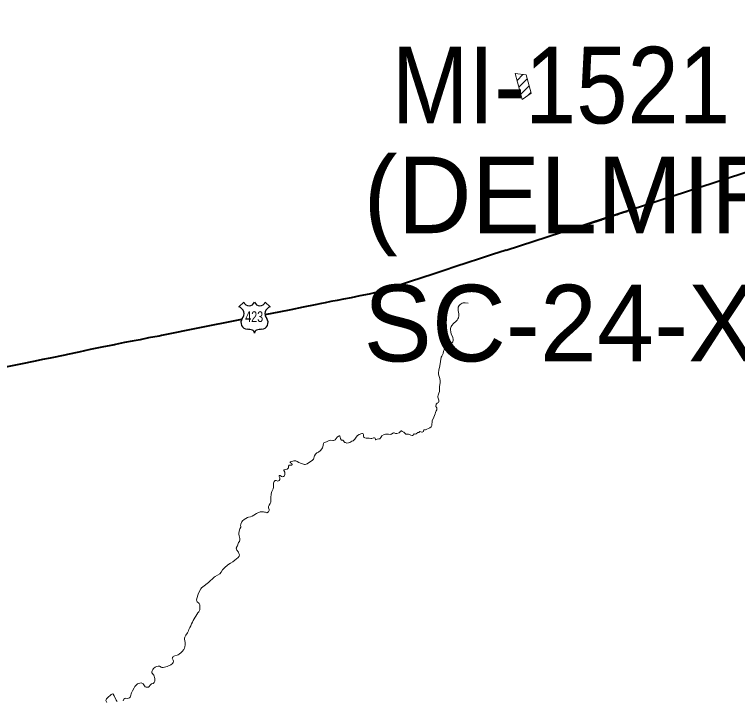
# Model space of a CAD drawing. Extents: x 553962 to 842807, y 8883888 to 9032388.
# Drawn here: x 587759 to 592477, y 8912044 to 8916524 of the extents above; entities that cross this region are included whole.
import ezdxf
from ezdxf.enums import TextEntityAlignment as Align

# ---------------------------------------------------------------- set-up
doc = ezdxf.new("R2010")
doc.units = 0
doc.header["$LTSCALE"] = 200
doc.layers.add('6', color=7, linetype='Continuous', lineweight=13)

msp = doc.modelspace()

# ---------------------------------------------------------------- linework, layer by layer
at = {"layer": '6', "lineweight": 40}
msp.add_line((590967.2, 8914985.2), (596244.3, 8916699.1), dxfattribs=at)
at = {"layer": '6'}
for p, q in [((591027.1, 8916137.6), (591027.5, 8916138)), ((591039.1, 8916093), (591077.3, 8916131.2)), ((591051.1, 8916048.4), (591105.1, 8916102.4)), ((591063, 8916003.8), (591117.1, 8916057.8)), ((591113.7, 8915997.9), (591129.1, 8916013.2))]:
    msp.add_line(p, q, dxfattribs=at)
at = {"layer": '6', "lineweight": 25}
for p, q in [((589223.6, 8914613.8), (589255.6, 8914645.8)), ((589395.4, 8914645.8), (589427.4, 8914613.8))]:
    msp.add_line(p, q, dxfattribs=at)
at = {"layer": '6'}
msp.add_lwpolyline([(591027, 8916138), (591072.7, 8915967.9), (591130, 8916009.8), (591098, 8916128.3)], close=True, dxfattribs=at)
at = {"layer": '6', "lineweight": 40}
for points in [[(591756.4, 8915237.8), (591750.2, 8915235.8), (591732.6, 8915229.7), (591719.4, 8915225.6), (591705.6, 8915220.8), (591702.1, 8915219.9), (591692, 8915216.2), (591681.8, 8915212.9), (591667.8, 8915207.9), (591654.5, 8915203.8), (591640.5, 8915198.8), (591602.5, 8915186.3)], [(591602.5, 8915186.3), (591594.7, 8915183.7), (591591, 8915182.3), (591586.6, 8915181), (591579.2, 8915178.2), (591573.2, 8915176.8), (591553.1, 8915169.9), (591550.7, 8915169.5), (591545, 8915167.4), (591538, 8915165.5), (591507.1, 8915154.8)], [(590967.2, 8914985.2), (590878.4, 8914955.6), (590794.3, 8914928.8), (590714.1, 8914902.8), (590638.7, 8914877.7), (590563.6, 8914852.3), (590490.5, 8914828.4), (590417.3, 8914804.2), (590344.2, 8914780.3), (590271, 8914756.5), (590202.2, 8914734.8), (590164.9, 8914722.1), (590133.8, 8914713.2), (590073.3, 8914697.5), (590013.2, 8914685.6), (589955.9, 8914674.1), (589907.1, 8914664.4), (589864, 8914655.5), (589824, 8914648.4), (589785.5, 8914641.2), (589761.6, 8914635.9), (589721.8, 8914628.2)], [(589721.8, 8914628.2), (589642.1, 8914611.9), (589562.3, 8914595.5), (589483.2, 8914580.8), (589404.8, 8914565.2), (589393.5, 8914562.8)], [(589240.3, 8914531.9), (589219.4, 8914527.9), (588967.4, 8914478), (588717.5, 8914427.5), (588703.5, 8914423.5), (588633.7, 8914412.4), (588579.1, 8914399.7), (588527.3, 8914390), (588477.7, 8914381.7), (588437.3, 8914372.2), (588399.5, 8914364.9)], [(588411.7, 8914367.2), (588329.2, 8914351.8), (588253.3, 8914335.7), (588178.5, 8914319.1), (588105.9, 8914304.4), (588087.3, 8914299.9)], [(587942.9, 8914269.9), (587894.7, 8914259.8), (587797.8, 8914239.6), (587700.8, 8914220), (587586.4, 8914197.2), (587471.4, 8914174.2), (587387.3, 8914155.4), (587304, 8914139.1), (587220.7, 8914122.7), (587137.7, 8914106.3), (587056.1, 8914089), (587006.5, 8914079.3)], [(588087.3, 8914299.9), (587991.2, 8914280), (587942.9, 8914269.9)]]:
    msp.add_lwpolyline(points, dxfattribs=at)
at = {"layer": '6'}
for points in [[(590719.7, 8914637.8), (590700.5, 8914641.4), (590692.4, 8914641.6), (590686.3, 8914640.6), (590679.6, 8914638.4), (590674.1, 8914635.2), (590666.8, 8914628.9), (590661.3, 8914622.9), (590655.1, 8914612.1), (590654.1, 8914608.5), (590654.6, 8914590.3), (590658.4, 8914568.6), (590659.6, 8914555.4), (590657.3, 8914543.8), (590653.3, 8914535.8), (590648.1, 8914528.2), (590640.6, 8914519.9), (590624, 8914505.1), (590613.4, 8914493.4), (590608.9, 8914486.8), (590606.1, 8914480.2), (590604.5, 8914473.6), (590604.1, 8914467.6), (590606.6, 8914449.2), (590609.6, 8914438.8), (590619.3, 8914415.3), (590622.3, 8914401.9), (590622.1, 8914393.7), (590619.3, 8914385.9), (590608.9, 8914372.7), (590607, 8914367.2), (590603.4, 8914351.2), (590600.9, 8914346.2), (590596, 8914340), (590592.5, 8914337.8), (590586.9, 8914336.8), (590573.8, 8914338.9), (590569.8, 8914339.1), (590563, 8914333.9), (590559.7, 8914324.9), (590556.6, 8914308.9), (590546.8, 8914293), (590544.1, 8914286.2), (590534.6, 8914229.5), (590528.2, 8914201.8), (590525.9, 8914184.4), (590526.1, 8914177.2), (590527.7, 8914167), (590534.2, 8914146.4), (590536.8, 8914131.2), (590536.2, 8914120.7), (590531.9, 8914093.1), (590531.7, 8914062.4), (590529.1, 8914050), (590524.3, 8914037.8), (590522.6, 8914029), (590522.8, 8914025.6), (590528.6, 8914004.9), (590528.5, 8913994.1), (590526.7, 8913990.1), (590516.3, 8913984.9), (590511.6, 8913979.9), (590507.9, 8913963.7), (590515.6, 8913954.4), (590515.6, 8913942.3)], [(590515.6, 8913942.3), (590510.8, 8913936.2), (590507.1, 8913925.3), (590504.7, 8913916.8), (590496.2, 8913895), (590485.2, 8913869.5), (590481.6, 8913839.2), (590479.2, 8913831.9), (590469.8, 8913825.4)], [(590469.8, 8913825.4), (590440.3, 8913812.5), (590430.1, 8913810.7), (590427.7, 8913807.3), (590427.2, 8913800.5), (590424.8, 8913798.1), (590420.4, 8913796.3), (590416.4, 8913796.1), (590403.4, 8913799.7), (590397.7, 8913794.2), (590390.5, 8913793), (590381.4, 8913785.2), (590376.4, 8913783.8), (590368.3, 8913784.8), (590363.2, 8913778.2), (590357.3, 8913775.1), (590354.3, 8913774.9), (590344.9, 8913776.5), (590330.4, 8913782.7), (590318.9, 8913782.3), (590312.2, 8913784.1), (590300.8, 8913796.3), (590289.1, 8913800.1), (590284, 8913804.5), (590281.8, 8913804.9), (590277.4, 8913802.2), (590274.2, 8913796.8), (590268.7, 8913792.2), (590254.1, 8913788.6), (590245.3, 8913788), (590236.7, 8913791), (590233.4, 8913791.2), (590227.8, 8913789.8), (590218.8, 8913783.3), (590214.4, 8913782.1), (590210.6, 8913781.9), (590199.8, 8913784.1), (590188.9, 8913783.9), (590180.8, 8913782.9), (590171.1, 8913780.2), (590156.7, 8913771.6), (590150.1, 8913760.8), (590142.4, 8913753.8), (590137, 8913751.8), (590125.9, 8913750.1), (590117.1, 8913746.9), (590115.3, 8913747.3), (590114, 8913749.3), (590112.2, 8913757.5), (590108.8, 8913758.9), (590102.8, 8913759.3), (590090.9, 8913755.9), (590083.7, 8913754.7), (590073.6, 8913758.1), (590053.9, 8913756.8), (590044.7, 8913758.4), (590041, 8913761), (590039.3, 8913763.4), (590037.5, 8913770.2), (590035.8, 8913782), (590034.6, 8913785.2), (590030.5, 8913787.8), (590024.8, 8913788.6), (590009, 8913781.8), (589997.3, 8913773.4), (589989.2, 8913763.7), (589979.2, 8913749.7)], [(589979.2, 8913749.7), (589979.2, 8913749.7), (589975.1, 8913745.1), (589969.6, 8913740.7), (589960.9, 8913737.1), (589948.4, 8913729.2), (589939.2, 8913725.8), (589927.6, 8913725.4), (589918.8, 8913727.8), (589915.8, 8913729.6), (589902.3, 8913743.6), (589900.3, 8913744.2), (589895.6, 8913743.2), (589893.3, 8913744.2), (589887.2, 8913753.2), (589884.3, 8913764.8), (589882.3, 8913769.8), (589880.3, 8913771.8), (589877, 8913773), (589873.1, 8913771.2), (589865.8, 8913764.5), (589850.8, 8913746.3), (589846.8, 8913743.5), (589841.7, 8913741.9), (589836, 8913741.1), (589823.9, 8913743.2), (589816.2, 8913742.8), (589808.7, 8913740.2), (589794.3, 8913732.8), (589782.7, 8913729.6), (589778.4, 8913725.8), (589776, 8913721.3), (589772.3, 8913700.5), (589769.6, 8913694.1), (589765.7, 8913687.5), (589757, 8913677.6), (589742.1, 8913666.2), (589736.6, 8913664.2), (589732.6, 8913661.8), (589723.6, 8913652.9), (589717.2, 8913642.7), (589709.6, 8913620.5), (589705.8, 8913614.7), (589702.7, 8913611.7), (589683.9, 8913599.8), (589669.4, 8913589.6), (589663.5, 8913586.8), (589656.5, 8913585.3), (589652.4, 8913585.5), (589625.6, 8913592.9), (589615.1, 8913598.1), (589604.5, 8913605.5), (589594.8, 8913609.3), (589588.7, 8913609.9), (589581.5, 8913609.2), (589568.2, 8913604.4), (589561.1, 8913602.8), (589558.6, 8913600.4), (589559.1, 8913598), (589560.4, 8913596.6), (589570, 8913590.6), (589571, 8913585.4), (589570.1, 8913582.2), (589568.5, 8913580.6), (589566.4, 8913580), (589554.3, 8913580.6), (589550.8, 8913579.8), (589548.3, 8913575.2), (589546.7, 8913562.5), (589543.5, 8913558.1), (589538.4, 8913554.9), (589524.5, 8913552.9), (589519, 8913550.7), (589517.5, 8913549.1), (589517.5, 8913546.1), (589523, 8913535.2), (589524, 8913529), (589523.7, 8913520.8), (589520.5, 8913511.4), (589515.2, 8913507.2), (589508.7, 8913505.4), (589501.8, 8913507.6), (589493.6, 8913513.4), (589489.8, 8913513.8), (589486.5, 8913512.9), (589485.4, 8913511.3), (589485.5, 8913507.3), (589489.8, 8913497.1), (589490.8, 8913490.3), (589490, 8913486.3), (589486.4, 8913479.7), (589482.6, 8913477.5), (589477, 8913476.1), (589467.2, 8913479.9), (589460.9, 8913481.3), (589457.6, 8913479.4), (589453.3, 8913475), (589450.1, 8913463.6), (589449.3, 8913437.6), (589447.7, 8913427.2), (589437.8, 8913409.9)], [(589437.8, 8913409.9), (589433.1, 8913393.5), (589433.1, 8913393.5), (589431.5, 8913367.8), (589432.1, 8913345.4), (589431.2, 8913338.2), (589428.5, 8913331.2), (589421, 8913319.9), (589417.5, 8913311.9), (589417.5, 8913302.5), (589420.9, 8913290.9), (589420.9, 8913284.3), (589416.4, 8913276.5), (589406.9, 8913269), (589396.3, 8913273)], [(589396.3, 8913273), (589390.8, 8913274.8), (589383.3, 8913276), (589373.9, 8913276), (589361.7, 8913275), (589346.8, 8913270.5), (589338, 8913265.9), (589320.9, 8913254.3), (589310.8, 8913248.6), (589298.3, 8913243.4), (589287.1, 8913241.2), (589280.3, 8913239), (589268.3, 8913232.8), (589257.4, 8913225.7), (589246.9, 8913216.7), (589242.3, 8913210.5), (589235.2, 8913196), (589234.8, 8913187.8)], [(589234.8, 8913187.8), (589236.1, 8913183.2), (589235.3, 8913175), (589229.7, 8913165.4), (589227.3, 8913159.4), (589224.2, 8913136.7), (589224.2, 8913129.5), (589225.4, 8913118.3), (589229.5, 8913102.9), (589230.1, 8913092.7), (589227.2, 8913082.8), (589221.5, 8913075.8), (589218.6, 8913070), (589215.3, 8913053.2), (589208.5, 8913045), (589207.2, 8913041.9), (589206.6, 8913037.8), (589207.5, 8913031.5), (589209.8, 8913025.7), (589220.4, 8913011.7), (589224.2, 8913003.7), (589226.6, 8912994.5), (589225.1, 8912987.7)], [(589225.1, 8912987.7), (589225.1, 8912987.7), (589217.9, 8912977.7), (589198, 8912959.6), (589184.3, 8912950.4), (589169.3, 8912941.7), (589151.8, 8912930.3), (589128.6, 8912911.4), (589116.4, 8912898.2), (589106.9, 8912881.9), (589099, 8912871.9), (589068.3, 8912854), (589062.8, 8912850), (589025, 8912815.3), (588987.8, 8912786.4), (588979.9, 8912778.8), (588975.2, 8912772.6), (588963.1, 8912750.1), (588957.9, 8912738.7), (588949.9, 8912709.8), (588948, 8912700.2), (588950.1, 8912694.8), (588951.6, 8912688.4), (588953.3, 8912687.2), (588960.2, 8912683), (588963, 8912678.7), (588965.1, 8912677), (588967.8, 8912668.8), (588968.2, 8912654.7), (588967.7, 8912650.4), (588967.8, 8912636.2), (588962.2, 8912622.8), (588956.7, 8912616.2), (588925.6, 8912566.2), (588921.1, 8912556.2), (588914.4, 8912544), (588910, 8912532.8), (588904.4, 8912520.6), (588896.9, 8912507.2), (588894.7, 8912498.6), (588888.9, 8912486.8), (588877.2, 8912470.3), (588870.5, 8912457.5), (588868.6, 8912451.7), (588868.1, 8912445.7), (588872, 8912422.7), (588872.3, 8912407.2), (588870.6, 8912394.4), (588867.9, 8912385), (588863.4, 8912376.8), (588854, 8912364.7), (588846.6, 8912357.1), (588834.5, 8912347.5), (588826.4, 8912343.3), (588798.1, 8912333.4), (588795.1, 8912331.6), (588791.9, 8912328), (588789.9, 8912324), (588789.2, 8912319.6), (588794.8, 8912308), (588795.9, 8912300.3), (588794.5, 8912291.7), (588790.7, 8912285.1), (588778.4, 8912277.1), (588756.6, 8912266.8)], [(588756.6, 8912266.8), (588738.9, 8912261), (588729, 8912260.2), (588721.3, 8912260.6), (588715.5, 8912262.2), (588704.7, 8912268.2), (588696.6, 8912269.5), (588685.5, 8912265.7), (588677.7, 8912261.1), (588667.4, 8912252.3), (588662.1, 8912246.2), (588656.9, 8912238.2), (588655.1, 8912231.8), (588655.1, 8912228.4), (588656.5, 8912225), (588667.9, 8912208.6), (588674.8, 8912188.2), (588675.3, 8912182.2), (588674.1, 8912170.3), (588671.1, 8912162.7), (588667.4, 8912157.3), (588664.2, 8912155.3), (588654.1, 8912152.3), (588649.2, 8912149.7), (588644.3, 8912144.9), (588637.8, 8912135.8), (588632.8, 8912131.8), (588624.2, 8912130.4), (588618.8, 8912131), (588612, 8912134), (588607, 8912139.8), (588597.9, 8912152.2), (588589.9, 8912158.2), (588585, 8912159.2), (588577.3, 8912158.2), (588568.1, 8912155.6), (588561.2, 8912152.3)], [(588561.2, 8912152.3), (588555.2, 8912147.5), (588555.2, 8912147.5), (588545.5, 8912135.7), (588539.6, 8912127.1), (588528.7, 8912108.2), (588522.9, 8912095.4), (588516.2, 8912072.3), (588513.1, 8912065.3), (588509.3, 8912061.9), (588503.8, 8912058.9), (588497.4, 8912058.3), (588483, 8912058.5), (588478.7, 8912057.3), (588473.2, 8912052.1), (588467.8, 8912041)], [(588429.9, 8912036.8), (588423.7, 8912046), (588410.3, 8912075.8), (588403.6, 8912084.6), (588400.1, 8912086.8), (588394.6, 8912086), (588390.3, 8912083.4), (588365.5, 8912061.7), (588359.5, 8912054.9), (588356.7, 8912049.9), (588355.7, 8912044.4), (588362.5, 8912031.8)]]:
    msp.add_lwpolyline(points, dxfattribs=at)
at = {"layer": '6', "lineweight": 25}
for centre, radius, start, end in [((589290.5, 8914659.2), 37.4, 200.9593, 339.0407), ((589360.5, 8914659.2), 37.4, 200.9593, 339.0407), ((589211.2, 8914569.5), 46.1, 317.5721, 74.3689), ((589439.8, 8914569.5), 46.1, 105.6277, 222.4279), ((589281.9, 8914512.4), 44.9, 144.7373, 264.6578), ((589369.1, 8914512.4), 44.9, 275.3422, 35.2627), ((589277.5, 8914349.7), 118, 72.8937, 89.9006), ((589306.6, 8914444.4), 18.9, 357.6934, 72.9296), ((589344.4, 8914444.4), 18.9, 107.0704, 182.3065), ((589373.5, 8914349.7), 118, 90.0994, 107.1063)]:
    msp.add_arc(centre, radius, start, end, dxfattribs=at)

# ---------------------------------------------------------------- texts
at = {"layer": '6', "width": 0.9}
msp.add_text('MI-1521', height=500, dxfattribs=at).set_placement((590221.3, 8915812.3))
at = {"layer": '6'}
for s, p in [('(DELMIRO GOUVEIA)', (590036.9, 8915095.5)), ('SC-24-X-C-III', (590036.9, 8914258.4))]:
    msp.add_text(s, height=500, dxfattribs=at).set_placement(p)
at = {"layer": '6', "width": 0.75}
msp.add_text('423', height=70, dxfattribs=at).set_placement((589323.4, 8914515.5), align=Align.CENTER)

doc.saveas('drawing.dxf')
